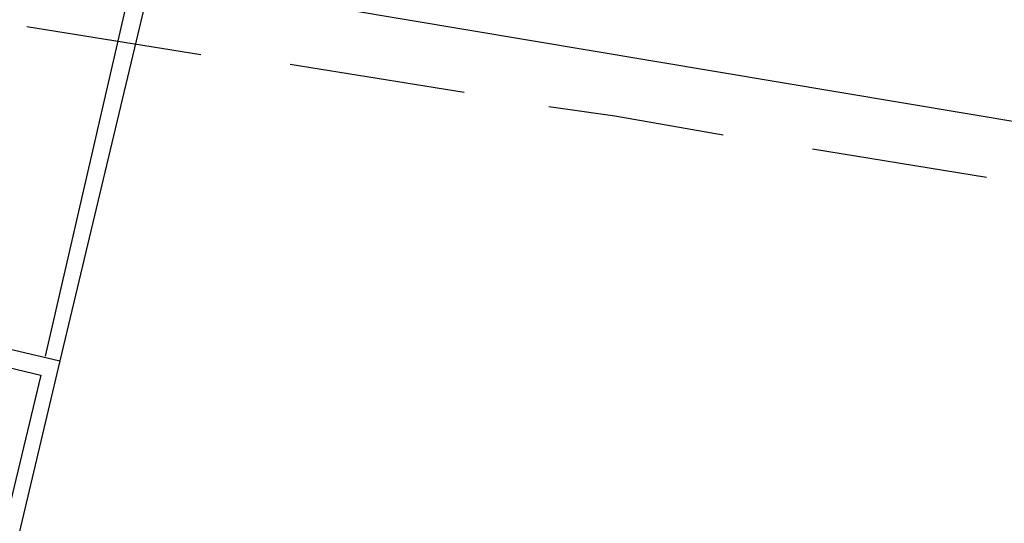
# Model space of a CAD drawing. Header units: feet. Extents: x -79 to 198, y -22 to 181.
# Tile 763 of 982: x 103.01 to 105.8, y 150.78 to 152.21. Entities that reach past the tile are written whole.
import ezdxf

# ---------------------------------------------------------------- set-up
doc = ezdxf.new("R2010")
doc.units = ezdxf.units.FT
doc.layers.add('A-LINEA', color=7, linetype='CONTINUOUS')

msp = doc.modelspace()

# ---------------------------------------------------------------- linework, layer by layer
at = {"layer": 'A-LINEA'}
for p, q in [((103.08, 151.2578), (103.3467, 152.4178)), ((103.4, 152.4178), (103.12, 151.2444)), ((107.4, 151.6578), (103.7467, 152.2711)), ((107.4, 151.6578), (103.7467, 152.2711)), ((103.52, 152.1111), (103.0267, 152.1911)), ((103.52, 152.1111), (103.0267, 152.1911)), ((104.2667, 152.0044), (103.7733, 152.0844)), ((104.2667, 152.0044), (103.7733, 152.0844)), ((105.7467, 151.7644), (105.2533, 151.8444)), ((105.7467, 151.7644), (105.2533, 151.8444))]:
    msp.add_line(p, q, dxfattribs=at)
for points in [[(105, 151.8844), (104.6933, 151.9378), (104.5067, 151.9644)], [(105, 151.8844), (104.6933, 151.9378), (104.5067, 151.9644)], [(100.5733, 151.8444), (103.12, 151.2444), (102.2267, 147.4711), (99.68, 148.0844), (100.5733, 151.8444)], [(100.6133, 151.7911), (103.0667, 151.2044), (102.1867, 147.5378), (99.7467, 148.1244), (100.6133, 151.7911)]]:
    msp.add_lwpolyline(points, dxfattribs=at)

doc.saveas('drawing.dxf')
